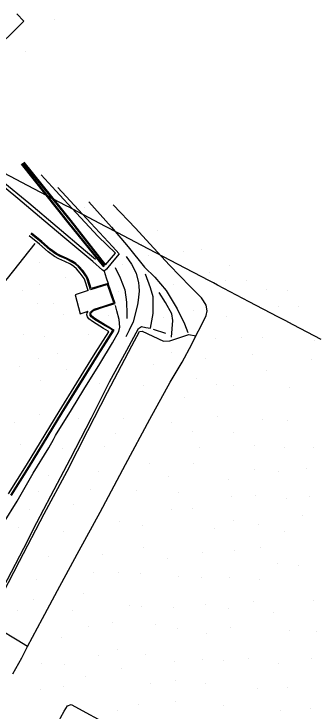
# Model space of a CAD drawing. Extents: x 1497074 to 1501343, y 481943 to 486114.
# Drawn here: x 1498138.1 to 1498306.3, y 483651.9 to 484040.2 of the extents above; entities that cross this region are included whole.
import ezdxf

# ---------------------------------------------------------------- set-up
doc = ezdxf.new("R2010")
doc.units = 0
for name, color, linetype in [('PH Exist DTM Boundary', 7, 'Continuous'), ('PH Exist DTM Breakline', 7, 'Continuous'), ('PH Exist DTM Point', 7, 'Continuous')]:
    doc.layers.add(name, color=color, linetype=linetype)

msp = doc.modelspace()

# ---------------------------------------------------------------- linework, layer by layer
at = {"layer": 'PH Exist DTM Boundary'}
msp.add_lwpolyline([(1498309.09, 483858.86), (1498293.57, 483867.02), (1498289.09, 483869.37), (1498285.04, 483871.49), (1498269.09, 483879.87), (1498251.45, 483889.13), (1498249.09, 483890.37), (1498246.96, 483891.49), (1498229.09, 483900.87), (1498209.34, 483911.25), (1498209.09, 483911.37), (1498208.87, 483911.49), (1498195.9, 483918.3), (1498189.09, 483921.88), (1498182.79, 483925.19), (1498170.78, 483931.49), (1498169.67, 483932.07), (1498169.09, 483932.38), (1498167.22, 483933.36), (1498149.09, 483942.88), (1498132.69, 483951.49)], dxfattribs=at)
at = {"layer": 'PH Exist DTM Breakline'}
for points in [[(1498119.89, 484022.1), (1498124.37, 484017.42), (1498143.57, 484036.16), (1498139.59, 484040.22)], [(1498162.5, 483943.45), (1498180.91, 483923.67), (1498192.98, 483910.68), (1498196.62, 483906.6), (1498192.76, 483901.91), (1498189.53, 483897.98), (1498188.25, 483896.93), (1498187.45, 483897.53), (1498181.98, 483902.23), (1498166.41, 483915.35), (1498154.61, 483925.2), (1498140.16, 483937.41), (1498112.08, 483960.63), (1498111.53, 483962.1), (1498112.11, 483963.15), (1498112.91, 483964.55), (1498118, 483970.3)], [(1498183.56, 483903.42), (1498177.86, 483908.12), (1498146.27, 483934.87), (1498115.33, 483960.09), (1498120.61, 483967.27)], [(1498142.1, 483956.56), (1498168.03, 483923.76), (1498187.96, 483899.27)], [(1498142.49, 483956.87), (1498168.42, 483924.07), (1498188.35, 483899.59)], [(1498143.08, 483957.34), (1498169.32, 483924.93), (1498188.7, 483900.18)], [(1498143.47, 483957.65), (1498169.71, 483925.24), (1498189.09, 483900.49)], [(1498189.09, 483900.49), (1498194.62, 483906.93), (1498185.01, 483916.19), (1498172.69, 483929.37), (1498161.43, 483941.59), (1498153.15, 483950.66)], [(1498137.51, 483672.6), (1498142.37, 483681.62), (1498145.6, 483687.75), (1498153.99, 483703.53), (1498163.58, 483721.42), (1498174.3, 483741.23), (1498185.98, 483762.76), (1498200.26, 483789.2), (1498213.77, 483814.52), (1498225.08, 483835.13), (1498231.8, 483846.19), (1498237.1, 483856.2), (1498239.43, 483860.9), (1498242.59, 483866.89), (1498245.07, 483872.26), (1498245.59, 483874.87), (1498245.09, 483877.98), (1498243.62, 483880.35), (1498242.41, 483882.03), (1498236.11, 483888.33), (1498224.64, 483900.21), (1498213.73, 483912.15), (1498205.67, 483920.81), (1498193.4, 483933.92)], [(1498179.85, 483935.63), (1498192.31, 483921.37), (1498201.67, 483910.42), (1498210.8, 483899.08), (1498216.44, 483893.67), (1498222.76, 483886.11), (1498228.87, 483875.9), (1498233.09, 483867.68), (1498234.85, 483862.84)], [(1498180.77, 483886.59), (1498178.87, 483892.46), (1498178.4, 483893.56), (1498176.21, 483896.75), (1498173.93, 483899.38), (1498172.24, 483900.76), (1498170.33, 483902.03), (1498167.13, 483903.75), (1498163.77, 483905.18), (1498161.41, 483906.43), (1498158.09, 483908.87), (1498153.2, 483913.07), (1498147.5, 483917.77)], [(1498181.08, 483887.27), (1498179.34, 483892.63), (1498178.84, 483893.8), (1498176.61, 483897.06), (1498174.28, 483899.74), (1498172.54, 483901.16), (1498170.59, 483902.46), (1498167.34, 483904.2), (1498163.98, 483905.63), (1498161.68, 483906.85), (1498158.4, 483909.26), (1498153.52, 483913.45), (1498147.82, 483918.16)], [(1498179.31, 483886.07), (1498177.46, 483891.94), (1498177.08, 483892.84), (1498175.02, 483895.83), (1498172.88, 483898.3), (1498171.35, 483899.55), (1498169.56, 483900.74), (1498166.48, 483902.4), (1498163.12, 483903.83), (1498160.61, 483905.15), (1498157.15, 483907.7), (1498152.24, 483911.92), (1498146.55, 483916.61)], [(1498149.69, 483912.29), (1498134.19, 483892.86), (1498121.81, 483878.4), (1498114.41, 483869.43)], [(1498200.52, 483905.11), (1498203.44, 483900.87), (1498206.06, 483895.77), (1498207.39, 483890.47), (1498207.62, 483888.62), (1498207.7, 483885.8), (1498207.2, 483880.72), (1498206.89, 483878.18), (1498204.41, 483868.78), (1498202.21, 483864.12), (1498200.36, 483860.34)], [(1498194.39, 483899.04), (1498197.24, 483893.29), (1498199.74, 483886.57), (1498200.76, 483879.71), (1498200.89, 483873.32), (1498200.88, 483870.53)], [(1498188.25, 483896.93), (1498189.49, 483893.22), (1498190.51, 483890.05)], [(1498214.13, 483865.18), (1498215.61, 483873.28), (1498215.63, 483880.65), (1498215.49, 483882.58), (1498214.02, 483887.69), (1498211.25, 483895.32)], [(1498180.55, 483873.95), (1498181.43, 483874.84), (1498181.99, 483875.29), (1498182.77, 483875.68), (1498188.2, 483877.51), (1498193.76, 483879.2), (1498190.2, 483889.44), (1498180.77, 483886.59)], [(1498181.07, 483873.71), (1498181.77, 483874.48), (1498182.26, 483874.87), (1498182.96, 483875.22), (1498188.35, 483877.04), (1498194.41, 483878.88), (1498190.51, 483890.05), (1498181.08, 483887.27)], [(1498179.31, 483886.07), (1498172.06, 483883.77), (1498174.96, 483873.12), (1498179.3, 483874.65)], [(1498179.31, 483886.06), (1498179.31, 483886.07)], [(1498225.76, 483860.13), (1498226.47, 483869.38), (1498225.92, 483873.19), (1498222.44, 483879.51), (1498218.97, 483885.12)], [(1498132.33, 483756.47), (1498139.9, 483768.79), (1498148.83, 483784.36), (1498157.45, 483798.57), (1498160.05, 483803.19), (1498161.26, 483805.32), (1498170.15, 483819.6), (1498177.06, 483831.07), (1498185.81, 483845.24), (1498192.93, 483856.99), (1498196.49, 483863.3), (1498197.06, 483865.76), (1498196.61, 483870.08), (1498195.42, 483874.79), (1498194.6, 483877.74)], [(1498134.98, 483772.95), (1498144.98, 483788.93), (1498152.79, 483801.71), (1498163.3, 483818.84), (1498173.1, 483834.76), (1498183.35, 483851.19), (1498190.96, 483863.12), (1498190.58, 483863.44), (1498187.91, 483864.93), (1498181.85, 483868.86), (1498179.81, 483870.38), (1498178.98, 483871.5), (1498178.65, 483872.68), (1498178.92, 483873.79), (1498179.3, 483874.65)], [(1498136.26, 483772.16), (1498146.26, 483788.15), (1498154.06, 483800.93), (1498164.57, 483818.06), (1498174.37, 483833.97), (1498184.62, 483850.39), (1498193.08, 483863.93), (1498191.56, 483864.92), (1498188.82, 483866.46), (1498182.91, 483870.02), (1498180.97, 483871.55), (1498180.43, 483872.3), (1498180.43, 483873.51), (1498180.55, 483873.95)], [(1498136.68, 483771.9), (1498146.68, 483787.88), (1498154.49, 483800.67), (1498165, 483817.79), (1498174.8, 483833.7), (1498185.04, 483850.13), (1498193.88, 483864.07), (1498191.77, 483865.21), (1498189.05, 483866.83), (1498183.04, 483870.48), (1498181.35, 483871.89), (1498180.98, 483872.43), (1498180.94, 483873.41), (1498181.07, 483873.71)], [(1498120.12, 483699.74), (1498126.54, 483711.14), (1498134.49, 483725.24), (1498143.5, 483742.59), (1498150.82, 483756.95), (1498158.51, 483771.69), (1498169.62, 483792.48), (1498181.2, 483815.24), (1498191.34, 483835.28), (1498200.91, 483852.97), (1498207.43, 483864.93), (1498209, 483866.16), (1498211.58, 483865.55), (1498214.13, 483865.18)], [(1498145.6, 483687.75), (1498139.8, 483691.34), (1498129.8, 483697.4), (1498123.61, 483700.89), (1498123.52, 483701.52), (1498131.92, 483717.34), (1498141.22, 483735.3), (1498154.87, 483761.68), (1498167.7, 483785.43), (1498179.28, 483808.1), (1498190.24, 483829.46), (1498203.75, 483855.25), (1498208.06, 483863.39), (1498209.38, 483863.47), (1498221.35, 483858.01), (1498224.84, 483858.03), (1498230.98, 483860.15), (1498235.51, 483861.66), (1498239.43, 483860.9)], [(1498215.53, 483864.68), (1498222.37, 483862.45)], [(1498163.63, 483625.08), (1498162.65, 483625.8), (1498161.55, 483627.62), (1498160.47, 483630.54), (1498159.62, 483635.14), (1498159.98, 483639.07), (1498161.48, 483643.21), (1498163.99, 483648.12), (1498166.02, 483651.73), (1498167.85, 483654.79), (1498169.95, 483655.48), (1498193.09, 483642.98), (1498225.37, 483625.63), (1498256.59, 483609.07), (1498278.09, 483597.57), (1498294.37, 483588.9), (1498310.21, 483580.52), (1498326.19, 483571.91), (1498332.33, 483568.51)]]:
    msp.add_lwpolyline(points, dxfattribs=at)
at = {"layer": 'PH Exist DTM Point'}
for p, q in [((1498160.91, 484037.05), (1498160.91, 484037.05)), ((1498144.69, 484019.43), (1498144.69, 484019.43)), ((1498177.61, 483932.21), (1498177.61, 483932.21)), ((1498218.06, 483919.31), (1498218.06, 483919.31)), ((1498232.61, 483907.62), (1498232.61, 483907.62)), ((1498242.75, 483908.81), (1498242.75, 483908.81)), ((1498212.82, 483905.59), (1498212.82, 483905.59)), ((1498152.47, 483901.52), (1498152.47, 483901.52)), ((1498198.63, 483900.52), (1498198.63, 483900.52)), ((1498258.18, 483900.28), (1498258.18, 483900.28)), ((1498246.85, 483896.16), (1498246.85, 483896.16)), ((1498166.85, 483893.37), (1498166.85, 483893.37)), ((1498255.95, 483891.63), (1498255.95, 483891.63)), ((1498267.61, 483891.79), (1498267.61, 483891.79)), ((1498152.36, 483889.37), (1498152.36, 483889.37)), ((1498226.95, 483889.67), (1498226.95, 483889.67)), ((1498278.7, 483886.62), (1498278.7, 483886.62)), ((1498142.75, 483886.04), (1498142.75, 483886.04)), ((1498196.53, 483885.45), (1498196.53, 483885.45)), ((1498290.29, 483886.19), (1498290.29, 483886.19)), ((1498151.19, 483879.09), (1498151.19, 483879.09)), ((1498159.96, 483879.13), (1498159.96, 483879.13)), ((1498237.89, 483874.83), (1498237.89, 483874.83)), ((1498285.57, 483877.3), (1498285.57, 483877.3)), ((1498296.62, 483877.22), (1498296.62, 483877.22)), ((1498165.89, 483872.61), (1498165.89, 483872.61)), ((1498190.44, 483872.46), (1498190.44, 483872.46)), ((1498221.13, 483871.13), (1498221.13, 483871.13)), ((1498256.2, 483871.84), (1498256.2, 483871.84)), ((1498143.24, 483861.86), (1498143.24, 483861.86)), ((1498155.25, 483860.73), (1498155.25, 483860.73)), ((1498179.82, 483861.54), (1498179.82, 483861.54)), ((1498250.22, 483859.54), (1498250.22, 483859.54)), ((1498264.71, 483859.92), (1498264.71, 483859.92)), ((1498276.7, 483859.77), (1498276.7, 483859.77)), ((1498305.69, 483858.29), (1498305.69, 483858.29)), ((1498151.89, 483848.32), (1498151.89, 483848.32)), ((1498162.5, 483851.01), (1498162.5, 483851.01)), ((1498225.77, 483851.42), (1498225.77, 483851.42)), ((1498244.59, 483848.09), (1498244.59, 483848.09)), ((1498270.94, 483850.36), (1498270.94, 483850.36)), ((1498303.82, 483847.63), (1498303.82, 483847.63)), ((1498215.57, 483844.68), (1498215.57, 483844.68)), ((1498141.36, 483843.67), (1498141.36, 483843.67)), ((1498167.17, 483841.91), (1498167.17, 483841.91)), ((1498278.68, 483841.82), (1498278.68, 483841.82)), ((1498239.83, 483837.14), (1498239.83, 483837.14)), ((1498152.95, 483835.78), (1498152.95, 483835.78)), ((1498185.43, 483834.61), (1498185.43, 483834.61)), ((1498210.12, 483833.15), (1498210.12, 483833.15)), ((1498250.88, 483833.66), (1498250.88, 483833.66)), ((1498260.21, 483833.44), (1498260.21, 483833.44)), ((1498291.7, 483831.93), (1498291.7, 483831.93)), ((1498233.05, 483826.42), (1498233.05, 483826.42)), ((1498152.32, 483816.84), (1498152.32, 483816.84)), ((1498138.6, 483812.8), (1498138.6, 483812.8)), ((1498173.94, 483814.89), (1498173.94, 483814.89)), ((1498199.04, 483814.69), (1498199.04, 483814.69)), ((1498251.21, 483816.06), (1498251.21, 483816.06)), ((1498276.7, 483814.51), (1498276.7, 483814.51)), ((1498290.14, 483813.95), (1498290.14, 483813.95)), ((1498225.58, 483812.49), (1498225.58, 483812.49)), ((1498194.68, 483806.75), (1498194.68, 483806.75)), ((1498237.46, 483807.73), (1498237.46, 483807.73)), ((1498260.56, 483806.86), (1498260.56, 483806.86)), ((1498141.45, 483800.38), (1498141.45, 483800.38)), ((1498165.32, 483798.01), (1498165.32, 483798.01)), ((1498188.29, 483799.33), (1498188.29, 483799.33)), ((1498241.66, 483798.95), (1498241.66, 483798.95)), ((1498272.02, 483799.74), (1498272.02, 483799.74)), ((1498288.47, 483798.49), (1498288.47, 483798.49)), ((1498304.65, 483798.75), (1498304.65, 483798.75)), ((1498213.32, 483790.04), (1498213.32, 483790.04)), ((1498238.04, 483790.06), (1498238.04, 483790.06)), ((1498185.05, 483785.58), (1498185.05, 483785.58)), ((1498271.93, 483786.72), (1498271.93, 483786.72)), ((1498301.03, 483787.21), (1498301.03, 483787.21)), ((1498157.06, 483783.09), (1498157.06, 483783.09)), ((1498224.31, 483782.48), (1498224.31, 483782.48)), ((1498285.62, 483785.1), (1498285.62, 483785.1)), ((1498257.72, 483780.92), (1498257.72, 483780.92)), ((1498151.94, 483774.28), (1498151.94, 483774.28)), ((1498180.64, 483775.36), (1498180.64, 483775.36)), ((1498206.37, 483774.89), (1498206.37, 483774.89)), ((1498229.69, 483773.87), (1498229.69, 483773.87)), ((1498259.46, 483771.53), (1498259.46, 483771.53)), ((1498272.38, 483771.96), (1498272.38, 483771.96)), ((1498289.73, 483770.14), (1498289.73, 483770.14)), ((1498302.67, 483771.14), (1498302.67, 483771.14)), ((1498171.49, 483766.79), (1498171.49, 483766.79)), ((1498146.5, 483764.24), (1498146.5, 483764.24)), ((1498225.86, 483764.15), (1498225.86, 483764.15)), ((1498237.58, 483764.5), (1498237.58, 483764.5)), ((1498299, 483760.82), (1498299, 483760.82)), ((1498196.91, 483757.3), (1498196.91, 483757.3)), ((1498209.86, 483755.33), (1498209.86, 483755.33)), ((1498260.55, 483757.82), (1498260.55, 483757.82)), ((1498274.46, 483755.67), (1498274.46, 483755.67)), ((1498140.75, 483754.16), (1498140.75, 483754.16)), ((1498165.79, 483752.12), (1498165.79, 483752.12)), ((1498249.49, 483753.55), (1498249.49, 483753.55)), ((1498288.63, 483751.82), (1498288.63, 483751.82)), ((1498210.15, 483742.94), (1498210.15, 483742.94)), ((1498275.4, 483743.23), (1498275.4, 483743.23)), ((1498187.53, 483739.35), (1498187.53, 483739.35)), ((1498242.99, 483740.1), (1498242.99, 483740.1)), ((1498260.9, 483741.51), (1498260.9, 483741.51)), ((1498157.16, 483737.81), (1498157.16, 483737.81)), ((1498223.39, 483737.06), (1498223.39, 483737.06)), ((1498284.89, 483733.86), (1498284.89, 483733.86)), ((1498296.25, 483733.1), (1498296.25, 483733.1)), ((1498182.29, 483728.94), (1498182.29, 483728.94)), ((1498196.13, 483728.82), (1498196.13, 483728.82)), ((1498208.48, 483728.64), (1498208.48, 483728.64)), ((1498150.89, 483725.35), (1498150.89, 483725.35)), ((1498229.89, 483726.99), (1498229.89, 483726.99)), ((1498242.69, 483726.16), (1498242.69, 483726.16)), ((1498258.19, 483726.4), (1498258.19, 483726.4)), ((1498274.54, 483725.35), (1498274.54, 483725.35)), ((1498176.6, 483717.26), (1498176.6, 483717.26)), ((1498149.02, 483714.21), (1498149.02, 483714.21)), ((1498271.56, 483712.79), (1498271.56, 483712.79)), ((1498304.69, 483713.59), (1498304.69, 483713.59)), ((1498170.45, 483707.87), (1498170.45, 483707.87)), ((1498202.65, 483710.61), (1498202.65, 483710.61)), ((1498208.95, 483710.32), (1498208.95, 483710.32)), ((1498226.63, 483709.63), (1498226.63, 483709.63)), ((1498244.49, 483711.07), (1498244.49, 483711.07)), ((1498257.39, 483709.12), (1498257.39, 483709.12)), ((1498140.15, 483707.69), (1498140.15, 483707.69)), ((1498282.35, 483706.6), (1498282.35, 483706.6)), ((1498192.77, 483701.23), (1498192.77, 483701.23)), ((1498179.69, 483698.83), (1498179.69, 483698.83)), ((1498216.97, 483700.05), (1498216.97, 483700.05)), ((1498229.17, 483698.11), (1498229.17, 483698.11)), ((1498258.46, 483698.44), (1498258.46, 483698.44)), ((1498291.31, 483696.99), (1498291.31, 483696.99)), ((1498306.26, 483696.34), (1498306.26, 483696.34)), ((1498164.53, 483692.68), (1498164.53, 483692.68)), ((1498245.04, 483694.82), (1498245.04, 483694.82)), ((1498195.78, 483685.92), (1498195.78, 483685.92)), ((1498185.02, 483682.85), (1498185.02, 483682.85)), ((1498211.56, 483683.22), (1498211.56, 483683.22)), ((1498243.24, 483680.87), (1498243.24, 483680.87)), ((1498268.58, 483681.01), (1498268.58, 483681.01)), ((1498303.65, 483681.4), (1498303.65, 483681.4)), ((1498153.52, 483678.47), (1498153.52, 483678.47)), ((1498166.41, 483677.86), (1498166.41, 483677.86)), ((1498227.38, 483679.43), (1498227.38, 483679.43)), ((1498254.48, 483680.15), (1498254.48, 483680.15)), ((1498285.58, 483678.63), (1498285.58, 483678.63)), ((1498198.19, 483675.54), (1498198.19, 483675.54)), ((1498177.78, 483671.38), (1498177.78, 483671.38)), ((1498228.05, 483669.09), (1498228.05, 483669.09)), ((1498165.79, 483665.77), (1498165.79, 483665.77)), ((1498213.88, 483667.07), (1498213.88, 483667.07)), ((1498244.98, 483667.02), (1498244.98, 483667.02)), ((1498153.11, 483663.75), (1498153.11, 483663.75)), ((1498273.54, 483664.46), (1498273.54, 483664.46)), ((1498290.24, 483665.01), (1498290.24, 483665.01)), ((1498207.39, 483655.75), (1498207.39, 483655.75)), ((1498228.03, 483657.16), (1498228.03, 483657.16)), ((1498254.87, 483654.89), (1498254.87, 483654.89)), ((1498195.53, 483652.46), (1498195.53, 483652.46)), ((1498286.44, 483652.35), (1498286.44, 483652.35)), ((1498302.99, 483653.17), (1498302.99, 483653.17))]:
    msp.add_line(p, q, dxfattribs=at)

doc.saveas('drawing.dxf')
